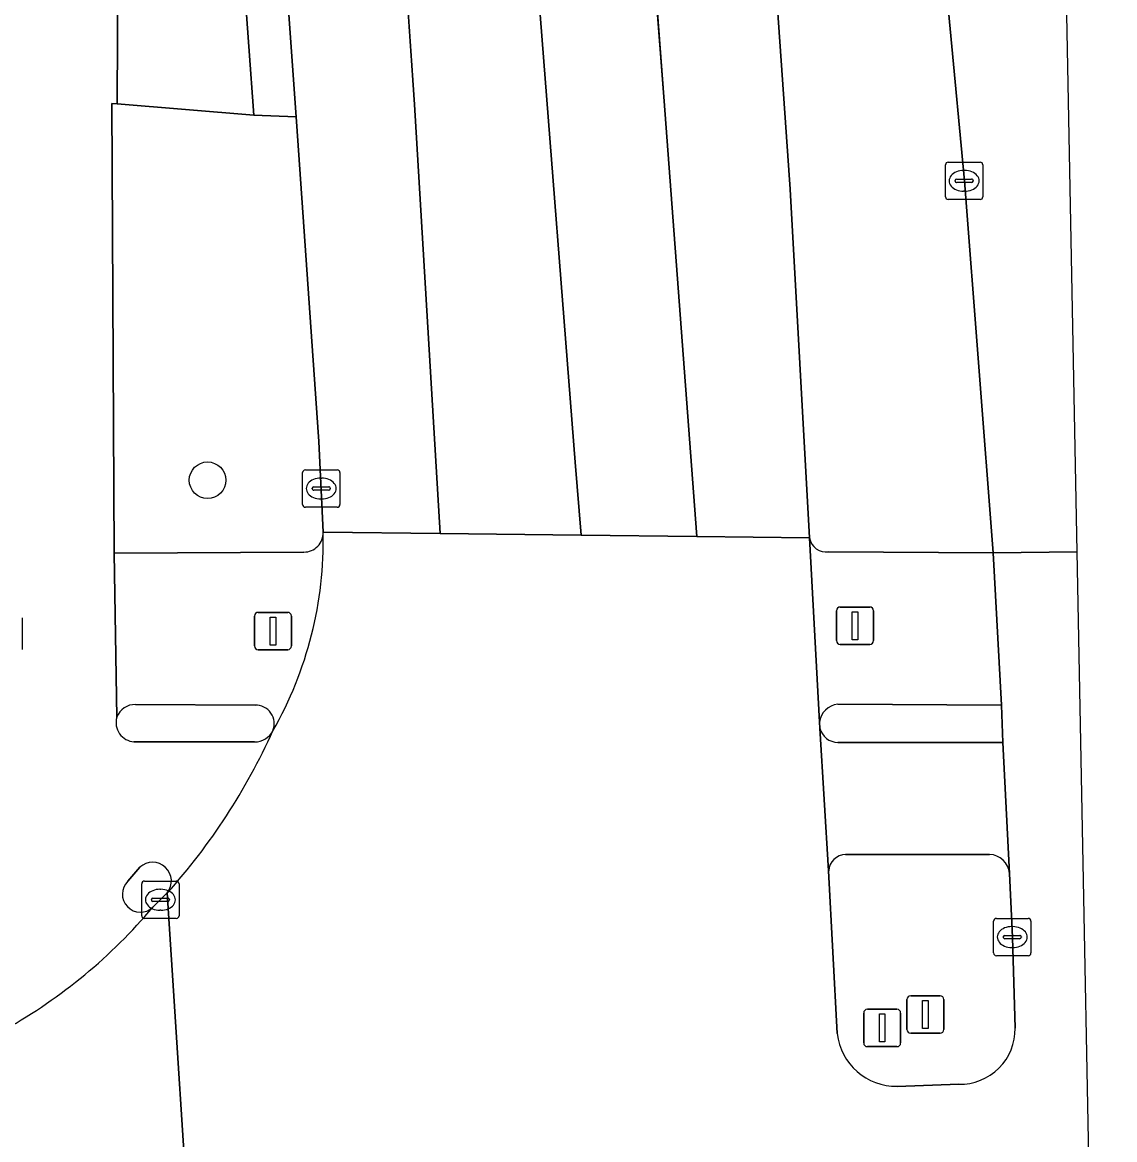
# Model space of a CAD drawing. Extents: x 162172 to 163187, y 382874 to 383685.
# Drawn here: x 163157.33 to 163186.58, y 383280.9 to 383310.81 of the extents above; entities that cross this region are included whole.
import ezdxf

# ---------------------------------------------------------------- set-up
doc = ezdxf.new("R2010")
doc.units = 0
for name, color, linetype in [('IMGEO_Berm_groen', 7, 'Continuous'), ('IMGEO_Boom', 7, 'Continuous'), ('IMGEO_Fietspad_open', 7, 'Continuous'), ('IMGEO_Kolk', 7, 'Continuous'), ('IMGEO_Lichtmast', 7, 'Continuous'), ('IMGEO_Rijbaan_lokaal_gesloten', 7, 'Continuous'), ('IMGEO_Rijbaan_regionaal_gesloten', 7, 'Continuous'), ('IMGEO_Verkeerseiland_open', 7, 'Continuous'), ('IMGEO_Verkeersregelinstallatiepaal', 7, 'Continuous'), ('IMGEO_Voetpad_open', 7, 'Continuous')]:
    doc.layers.add(name, color=color, linetype=linetype)

msp = doc.modelspace()

# ---------------------------------------------------------------- linework, layer by layer
at = {"layer": 'IMGEO_Berm_groen'}
for points in [[(163178.927, 383296.632), (163183.329, 383296.607), (163182.566, 383306.563), (163181.413, 383318.78), (163180.76, 383324.881), (163180.062, 383331.102)], [(163177.474, 383312.337), (163177.895, 383306.344), (163178.416, 383297.009)], [(163164.662, 383308.273), (163163.53, 383308.318), (163159.871, 383308.621), (163159.728, 383308.633), (163159.794, 383296.598), (163164.874, 383296.625)], [(163165.391, 383297.157), (163165.276, 383299.585), (163164.662, 383308.273)]]:
    msp.add_lwpolyline(points, dxfattribs=at)
for centre, radius, start, end in [((163164.87, 383297.146), 0.521, 270.4002, 1.2382), ((163178.86, 383297.076), 0.449, 188.5864, 278.5761)]:
    msp.add_arc(centre, radius, start, end, dxfattribs=at)
at = {"layer": 'IMGEO_Boom'}
msp.add_circle((163162.293, 383298.549), 0.489, dxfattribs=at)
at = {"layer": 'IMGEO_Fietspad_open'}
for points in [[(163159.862, 383292.202), (163159.794, 383296.598), (163159.728, 383308.633), (163159.871, 383308.621), (163159.889, 383312.253), (163159.749, 383312.263), (163159.848, 383322.52), (163159.613, 383328.6), (163158.292, 383343.31), (163155.349, 383343.02), (163156.397, 383327.38), (163156.81, 383315.579), (163156.814, 383312.173), (163156.818, 383308.539), (163156.834, 383294.442), (163156.841, 383293.242)], [(163178.689, 383291.908), (163178.925, 383288.092)], [(163163.554, 383291.543), (163160.322, 383291.546)], [(163183.771, 383288.022), (163183.592, 383291.524), (163179.17, 383291.528)], [(163179.38, 383288.527), (163183.232, 383288.533)], [(163160.154, 383287.814), (163160.48, 383288.189)]]:
    msp.add_lwpolyline(points, dxfattribs=at)
for centre, radius, start, end in [((163160.356, 383292.059), 0.514, 163.8941, 266.1837), ((163148.543, 383298.842), 17.008, 318.1711, 335.694), ((163163.557, 383292.088), 0.545, 269.707, 333.1806), ((163179.183, 383292.039), 0.511, 194.8299, 268.5512), ((163179.383, 383288.069), 0.458, 90.3319, 177.0934), ((163183.207, 383287.967), 0.567, 5.5841, 87.4709), ((163160.82, 383287.815), 0.506, 321.4875, 132.2906), ((163160.497, 383287.471), 0.485, 135.0086, 312.9841), ((163149.9, 383296.317), 14.284, 299.2755, 319.9054)]:
    msp.add_arc(centre, radius, start, end, dxfattribs=at)
at = {"layer": 'IMGEO_Kolk'}
for p, q in [((163182.128, 383307.063), (163182.98, 383307.063)), ((163182.053, 383306.137), (163182.053, 383306.989)), ((163182.541, 383306.843), (163182.566, 383306.843)), ((163183.054, 383306.989), (163183.054, 383306.137)), ((163182.312, 383306.557), (163182.312, 383306.569)), ((163182.75, 383306.52), (163182.352, 383306.52)), ((163182.355, 383306.606), (163182.753, 383306.606)), ((163182.796, 383306.569), (163182.796, 383306.557)), ((163182.564, 383306.283), (163182.539, 383306.283)), ((163182.98, 383306.063), (163182.128, 383306.063)), ((163164.837, 383297.9), (163164.837, 383298.752)), ((163164.912, 383298.826), (163165.764, 383298.826)), ((163165.838, 383298.752), (163165.838, 383297.9)), ((163165.139, 383298.369), (163165.537, 383298.369)), ((163165.325, 383298.606), (163165.35, 383298.606)), ((163165.096, 383298.32), (163165.096, 383298.332)), ((163165.534, 383298.283), (163165.136, 383298.283)), ((163165.348, 383298.046), (163165.323, 383298.046)), ((163165.58, 383298.332), (163165.58, 383298.32)), ((163165.764, 383297.826), (163164.912, 383297.826)), ((163157.333, 383294.866), (163157.333, 383294.014)), ((163160.53, 383286.892), (163160.53, 383287.744)), ((163160.605, 383287.818), (163161.457, 383287.818)), ((163161.018, 383287.598), (163161.043, 383287.598)), ((163161.531, 383287.744), (163161.531, 383286.892)), ((163160.789, 383287.312), (163160.789, 383287.324)), ((163161.227, 383287.275), (163160.829, 383287.275)), ((163160.832, 383287.361), (163161.23, 383287.361)), ((163161.273, 383287.324), (163161.273, 383287.312)), ((163161.041, 383287.038), (163161.016, 383287.038)), ((163161.457, 383286.818), (163160.605, 383286.818)), ((163183.342, 383285.893), (163183.342, 383286.745)), ((163183.417, 383286.819), (163184.269, 383286.819)), ((163184.343, 383286.745), (163184.343, 383285.893)), ((163183.83, 383286.599), (163183.855, 383286.599)), ((163183.601, 383286.313), (163183.601, 383286.325)), ((163184.039, 383286.276), (163183.641, 383286.276)), ((163183.644, 383286.362), (163184.042, 383286.362)), ((163184.085, 383286.325), (163184.085, 383286.313)), ((163184.269, 383285.819), (163183.417, 383285.819)), ((163183.853, 383286.039), (163183.828, 383286.039))]:
    msp.add_line(p, q, dxfattribs=at)
for points in [[(163182.128, 383307.063), (163182.98, 383307.063)], [(163182.053, 383306.137), (163182.053, 383306.989)], [(163183.054, 383306.989), (163183.054, 383306.137)], [(163182.98, 383306.063), (163182.128, 383306.063)], [(163164.837, 383297.9), (163164.837, 383298.752)], [(163164.912, 383298.826), (163165.764, 383298.826)], [(163165.838, 383298.752), (163165.838, 383297.9)], [(163165.764, 383297.826), (163164.912, 383297.826)], [(163157.333, 383294.866), (163157.333, 383294.014)], [(163160.53, 383286.892), (163160.53, 383287.744)], [(163160.605, 383287.818), (163161.457, 383287.818)], [(163161.531, 383287.744), (163161.531, 383286.892)], [(163161.457, 383286.818), (163160.605, 383286.818)], [(163183.342, 383285.893), (163183.342, 383286.745)], [(163183.417, 383286.819), (163184.269, 383286.819)], [(163184.343, 383286.745), (163184.343, 383285.893)], [(163184.269, 383285.819), (163183.417, 383285.819)]]:
    msp.add_lwpolyline(points, dxfattribs=at)
for centre, radius, start, end in [((163182.13, 383306.987), 0.0765, 91.552, 178.448), ((163182.13, 383306.987), 0.0765, 91.552, 178.448), ((163182.978, 383306.987), 0.0765, 1.552, 88.448), ((163182.978, 383306.987), 0.0765, 1.552, 88.448), ((163182.352, 383306.566), 0.0403, 85.8775, 175.7526), ((163182.349, 383306.556), 0.0366, 178.938, 274.7102), ((163182.753, 383306.563), 0.043, 264.8664, 352.4533), ((163182.757, 383306.568), 0.0386, 1.7309, 96.639), ((163182.13, 383306.139), 0.0765, 181.552, 268.448), ((163182.13, 383306.139), 0.0765, 181.552, 268.448), ((163182.978, 383306.139), 0.0765, 271.552, 358.448), ((163182.978, 383306.139), 0.0765, 271.552, 358.448), ((163164.914, 383298.75), 0.0765, 91.552, 178.448), ((163164.914, 383298.75), 0.0765, 91.552, 178.448), ((163165.762, 383298.75), 0.0765, 1.552, 88.448), ((163165.762, 383298.75), 0.0765, 1.552, 88.448), ((163165.136, 383298.329), 0.0403, 85.8775, 175.7526), ((163165.541, 383298.331), 0.0386, 1.7309, 96.639), ((163165.133, 383298.319), 0.0366, 178.938, 274.7102), ((163165.537, 383298.326), 0.043, 264.8664, 352.4533), ((163164.914, 383297.902), 0.0765, 181.552, 268.448), ((163164.914, 383297.902), 0.0765, 181.552, 268.448), ((163165.762, 383297.902), 0.0765, 271.552, 358.448), ((163165.762, 383297.902), 0.0765, 271.552, 358.448), ((163160.607, 383287.742), 0.0765, 91.552, 178.448), ((163160.607, 383287.742), 0.0765, 91.552, 178.448), ((163161.455, 383287.742), 0.0765, 1.552, 88.448), ((163161.455, 383287.742), 0.0765, 1.552, 88.448), ((163160.829, 383287.321), 0.0403, 85.8775, 175.7526), ((163160.826, 383287.311), 0.0366, 178.938, 274.7102), ((163161.23, 383287.318), 0.043, 264.8664, 352.4533), ((163161.234, 383287.323), 0.0386, 1.7309, 96.639), ((163160.607, 383286.894), 0.0765, 181.552, 268.448), ((163160.607, 383286.894), 0.0765, 181.552, 268.448), ((163161.455, 383286.894), 0.0765, 271.552, 358.448), ((163161.455, 383286.894), 0.0765, 271.552, 358.448), ((163183.419, 383286.743), 0.0765, 91.552, 178.448), ((163183.419, 383286.743), 0.0765, 91.552, 178.448), ((163184.267, 383286.743), 0.0765, 1.552, 88.448), ((163184.267, 383286.743), 0.0765, 1.552, 88.448), ((163183.641, 383286.322), 0.0403, 85.8775, 175.7526), ((163183.638, 383286.312), 0.0366, 178.938, 274.7102), ((163184.042, 383286.319), 0.043, 264.8664, 352.4533), ((163184.046, 383286.324), 0.0386, 1.7309, 96.639), ((163183.419, 383285.895), 0.0765, 181.552, 268.448), ((163183.419, 383285.895), 0.0765, 181.552, 268.448), ((163184.267, 383285.895), 0.0765, 271.552, 358.448), ((163184.267, 383285.895), 0.0765, 271.552, 358.448)]:
    msp.add_arc(centre, radius, start, end, dxfattribs=at)
for centre, major_axis, ratio, start_param, end_param in [((163182.54, 383306.563), (-0.387, 0.002), 0.722429, 4.712389, 7.853982), ((163182.565, 383306.563), (-0.39, 0.002), 0.717154, 1.570796, 4.712389), ((163165.324, 383298.326), (-0.387, 0.002), 0.722429, 4.712389, 7.853982), ((163165.349, 383298.326), (-0.39, 0.002), 0.717154, 1.570796, 4.712389), ((163161.017, 383287.318), (-0.387, 0.002), 0.722429, 4.712389, 7.853982), ((163161.042, 383287.318), (-0.39, 0.002), 0.717154, 1.570796, 4.712389), ((163183.829, 383286.319), (-0.387, 0.002), 0.722429, 4.712389, 7.853982), ((163183.854, 383286.319), (-0.39, 0.002), 0.717154, 1.570796, 4.712389)]:
    msp.add_ellipse(centre, major_axis=major_axis, ratio=ratio, start_param=start_param, end_param=end_param, dxfattribs=at)
at = {"layer": 'IMGEO_Lichtmast'}
for p, q in [((163181.022, 383283.846), (163181.022, 383284.646)), ((163181.022, 383284.646), (163181.022, 383283.846)), ((163181.122, 383284.746), (163181.912, 383284.746)), ((163181.912, 383284.746), (163181.122, 383284.746)), ((163182.012, 383284.646), (163182.012, 383283.846)), ((163182.012, 383283.846), (163182.012, 383284.646)), ((163181.912, 383283.746), (163181.122, 383283.746)), ((163181.122, 383283.746), (163181.912, 383283.746))]:
    msp.add_line(p, q, dxfattribs=at)
msp.add_lwpolyline([(163181.442, 383284.621), (163181.592, 383284.621), (163181.592, 383283.871), (163181.442, 383283.871), (163181.442, 383284.621)], dxfattribs=at)
for centre, start, end in [((163181.122, 383284.646), 90, 180), ((163181.122, 383284.646), 90, 180), ((163181.912, 383284.646), 0, 90), ((163181.912, 383284.646), 360, 90), ((163181.122, 383283.846), 180, 270), ((163181.122, 383283.846), 180, 270), ((163181.912, 383283.846), 270, 0), ((163181.912, 383283.846), 270, 0)]:
    msp.add_arc(centre, 0.1, start, end, dxfattribs=at)
at = {"layer": 'IMGEO_Rijbaan_lokaal_gesloten'}
msp.add_lwpolyline([(163161.901, 383276.868), (163161.216, 383287.5), (163160.827, 383287.117)], dxfattribs=at)
msp.add_arc((163149.9, 383296.317), 14.284, 299.2755, 319.9054, dxfattribs=at)
at = {"layer": 'IMGEO_Rijbaan_regionaal_gesloten'}
for points in [[(163123.475, 383596.881), (163122.955, 383599.339), (163118.759, 383603.243), (163118.747, 383603.254), (163119.314, 383600.72), (163127.1, 383564.262), (163141.356, 383499.978), (163144.681, 383484.603), (163152.68, 383447.832), (163156.544, 383428.142), (163160.049, 383410.249), (163165.082, 383379.772), (163168.404, 383346.811), (163172.136, 383299.035), (163172.296, 383297.079), (163175.391, 383297.043), (163174.508, 383308.812), (163173.255, 383325.512), (163172.523, 383333.207), (163171.925, 383341.259), (163171.643, 383352.068)], [(163163.603, 383360.299), (163163.853, 383358.066), (163163.869, 383357.802), (163164.792, 383348.429), (163165.716, 383336.641), (163167.287, 383316.585), (163167.834, 383308.61), (163168.518, 383297.121), (163172.296, 383297.079), (163172.136, 383299.035), (163168.404, 383346.811), (163165.082, 383379.772), (163160.049, 383410.249), (163156.544, 383428.142), (163152.68, 383447.832), (163144.681, 383484.603), (163141.356, 383499.978), (163127.1, 383564.262), (163119.314, 383600.72), (163118.747, 383603.254)], [(163185.581, 383296.635), (163185.267, 383312.873), (163184.603, 383317.203), (163175.25, 383378.176), (163171.191, 383403.178), (163164.567, 383443.985), (163153.755, 383494.754), (163152.119, 383502.432), (163147.642, 383523.455), (163136.295, 383575.927), (163132.69, 383592.598), (163129.891, 383594.832), (163145.417, 383524.671), (163160.015, 383457.008), (163160.204, 383455.481), (163163.811, 383435.168), (163167.555, 383415.107), (163171.269, 383392.283), (163175.617, 383362.41), (163177.819, 383347.728), (163178.501, 383343.182)], [(163171.643, 383352.068), (163171.925, 383341.259), (163172.523, 383333.207), (163173.255, 383325.512), (163174.508, 383308.812), (163175.391, 383297.043), (163178.416, 383297.009), (163177.895, 383306.344), (163177.474, 383312.337)], [(163180.062, 383331.102), (163180.76, 383324.881), (163181.413, 383318.78), (163182.566, 383306.563), (163183.329, 383296.607), (163185.581, 383296.635)], [(163179.156, 383283.736), (163178.925, 383288.092), (163178.689, 383291.908), (163178.679, 383292.072), (163178.416, 383297.009), (163175.391, 383297.043), (163172.296, 383297.079), (163168.518, 383297.121), (163165.391, 383297.157)], [(163186.584, 383244.725), (163186.577, 383245.084), (163186.055, 383272.093), (163185.581, 383296.635), (163183.329, 383296.607), (163183.55, 383292.524), (163183.592, 383291.524), (163183.771, 383288.022), (163183.844, 383286.319), (163183.919, 383283.883)], [(163161.216, 383287.5), (163161.901, 383276.868), (163164.736, 383276.402)], [(163182.411, 383282.38), (163180.764, 383282.323)]]:
    msp.add_lwpolyline(points, dxfattribs=at)
msp.add_lwpolyline([(163163.869, 383357.802), (163161.798, 383344.817), (163162.734, 383333.43), (163164.249, 383313.884), (163164.401, 383312.02), (163164.662, 383308.273), (163165.276, 383299.585), (163165.391, 383297.157), (163168.518, 383297.121), (163167.834, 383308.61), (163167.287, 383316.585), (163165.716, 383336.641), (163164.792, 383348.429)], close=True, dxfattribs=at)
for centre, radius, start, end in [((163155.141, 383296.928), 10.252, 330.2578, 1.2795), ((163148.543, 383298.842), 17.008, 318.1711, 335.694), ((163180.733, 383283.909), 1.586, 186.2499, 271.1365), ((163182.442, 383283.857), 1.478, 268.8112, 0.9985)]:
    msp.add_arc(centre, radius, start, end, dxfattribs=at)
at = {"layer": 'IMGEO_Verkeerseiland_open'}
for points in [[(163163.564, 383292.53), (163160.367, 383292.545)], [(163179.17, 383291.528), (163183.592, 383291.524), (163183.55, 383292.524), (163179.167, 383292.55)], [(163178.679, 383292.072), (163178.689, 383291.908)], [(163160.322, 383291.546), (163163.554, 383291.543)], [(163183.232, 383288.533), (163179.38, 383288.527)], [(163160.48, 383288.189), (163160.154, 383287.814)], [(163178.925, 383288.092), (163179.156, 383283.736)], [(163183.919, 383283.883), (163183.844, 383286.319), (163183.771, 383288.022)], [(163160.827, 383287.117), (163161.216, 383287.5)], [(163180.764, 383282.323), (163182.411, 383282.38)]]:
    msp.add_lwpolyline(points, dxfattribs=at)
for centre, radius, start, end in [((163160.356, 383292.017), 0.528, 88.8526, 159.5167), ((163163.58, 383292.03), 0.5, 337.899, 91.7939), ((163179.225, 383292.003), 0.55, 96.0483, 172.7655), ((163160.356, 383292.059), 0.514, 163.8941, 266.1837), ((163163.557, 383292.088), 0.545, 269.707, 333.1806), ((163179.183, 383292.039), 0.511, 194.8299, 268.5512), ((163179.383, 383288.069), 0.458, 90.3319, 177.0934), ((163183.207, 383287.967), 0.567, 5.5841, 87.4709), ((163160.82, 383287.815), 0.506, 321.4875, 132.2906), ((163160.497, 383287.471), 0.485, 135.0086, 312.9841), ((163180.733, 383283.909), 1.586, 186.2499, 271.1365), ((163182.442, 383283.857), 1.478, 268.8112, 0.9985)]:
    msp.add_arc(centre, radius, start, end, dxfattribs=at)
at = {"layer": 'IMGEO_Verkeersregelinstallatiepaal'}
for p, q in [((163179.135, 383294.254), (163179.135, 383295.054)), ((163179.135, 383295.054), (163179.135, 383294.254)), ((163179.235, 383295.154), (163180.025, 383295.154)), ((163180.025, 383295.154), (163179.235, 383295.154)), ((163180.125, 383295.054), (163180.125, 383294.254)), ((163180.125, 383294.254), (163180.125, 383295.054)), ((163163.549, 383294.112), (163163.549, 383294.912)), ((163163.549, 383294.912), (163163.549, 383294.112)), ((163163.649, 383295.012), (163164.439, 383295.012)), ((163164.439, 383295.012), (163163.649, 383295.012)), ((163164.539, 383294.912), (163164.539, 383294.112)), ((163164.539, 383294.112), (163164.539, 383294.912)), ((163180.025, 383294.154), (163179.235, 383294.154)), ((163179.235, 383294.154), (163180.025, 383294.154)), ((163164.439, 383294.012), (163163.649, 383294.012)), ((163163.649, 383294.012), (163164.439, 383294.012)), ((163179.863, 383283.486), (163179.863, 383284.286)), ((163179.863, 383284.286), (163179.863, 383283.486)), ((163179.963, 383284.386), (163180.753, 383284.386)), ((163180.753, 383284.386), (163179.963, 383284.386)), ((163180.853, 383284.286), (163180.853, 383283.486)), ((163180.853, 383283.486), (163180.853, 383284.286)), ((163180.753, 383283.386), (163179.963, 383283.386)), ((163179.963, 383283.386), (163180.753, 383283.386))]:
    msp.add_line(p, q, dxfattribs=at)
for points in [[(163163.969, 383294.887), (163164.119, 383294.887), (163164.119, 383294.137), (163163.969, 383294.137), (163163.969, 383294.887)], [(163179.555, 383295.029), (163179.705, 383295.029), (163179.705, 383294.279), (163179.555, 383294.279), (163179.555, 383295.029)], [(163180.283, 383284.261), (163180.433, 383284.261), (163180.433, 383283.511), (163180.283, 383283.511), (163180.283, 383284.261)]]:
    msp.add_lwpolyline(points, dxfattribs=at)
for centre, start, end in [((163179.235, 383295.054), 90, 180), ((163179.235, 383295.054), 90, 180), ((163180.025, 383295.054), 0, 90), ((163180.025, 383295.054), 360, 90), ((163163.649, 383294.912), 90, 180), ((163163.649, 383294.912), 90, 180), ((163164.439, 383294.912), 0, 90), ((163164.439, 383294.912), 360, 90), ((163179.235, 383294.254), 180, 270), ((163179.235, 383294.254), 180, 270), ((163180.025, 383294.254), 270, 0), ((163180.025, 383294.254), 270, 0), ((163163.649, 383294.112), 180, 270), ((163163.649, 383294.112), 180, 270), ((163164.439, 383294.112), 270, 0), ((163164.439, 383294.112), 270, 0), ((163179.963, 383284.286), 90, 180), ((163179.963, 383284.286), 90, 180), ((163180.753, 383284.286), 0, 90), ((163180.753, 383284.286), 360, 90), ((163179.963, 383283.486), 180, 270), ((163179.963, 383283.486), 180, 270), ((163180.753, 383283.486), 270, 0), ((163180.753, 383283.486), 270, 0)]:
    msp.add_arc(centre, 0.1, start, end, dxfattribs=at)
at = {"layer": 'IMGEO_Voetpad_open'}
for points in [[(163159.871, 383308.621), (163163.53, 383308.318), (163163.269, 383312.008), (163159.889, 383312.253)], [(163163.269, 383312.008), (163163.53, 383308.318), (163164.662, 383308.273), (163164.401, 383312.02)]]:
    msp.add_lwpolyline(points, close=True, dxfattribs=at)
for points in [[(163178.416, 383297.009), (163178.679, 383292.072)], [(163164.874, 383296.625), (163159.794, 383296.598), (163159.862, 383292.202)], [(163179.167, 383292.55), (163183.55, 383292.524), (163183.329, 383296.607), (163178.927, 383296.632)], [(163160.367, 383292.545), (163163.564, 383292.53)]]:
    msp.add_lwpolyline(points, dxfattribs=at)
for centre, radius, start, end in [((163155.141, 383296.928), 10.252, 330.2578, 1.2795), ((163164.87, 383297.146), 0.521, 270.4002, 1.2382), ((163178.86, 383297.076), 0.449, 188.5864, 278.5761), ((163160.356, 383292.017), 0.528, 88.8526, 159.5167), ((163163.58, 383292.03), 0.5, 337.899, 91.7939), ((163179.225, 383292.003), 0.55, 96.0483, 172.7655)]:
    msp.add_arc(centre, radius, start, end, dxfattribs=at)

doc.saveas('drawing.dxf')
